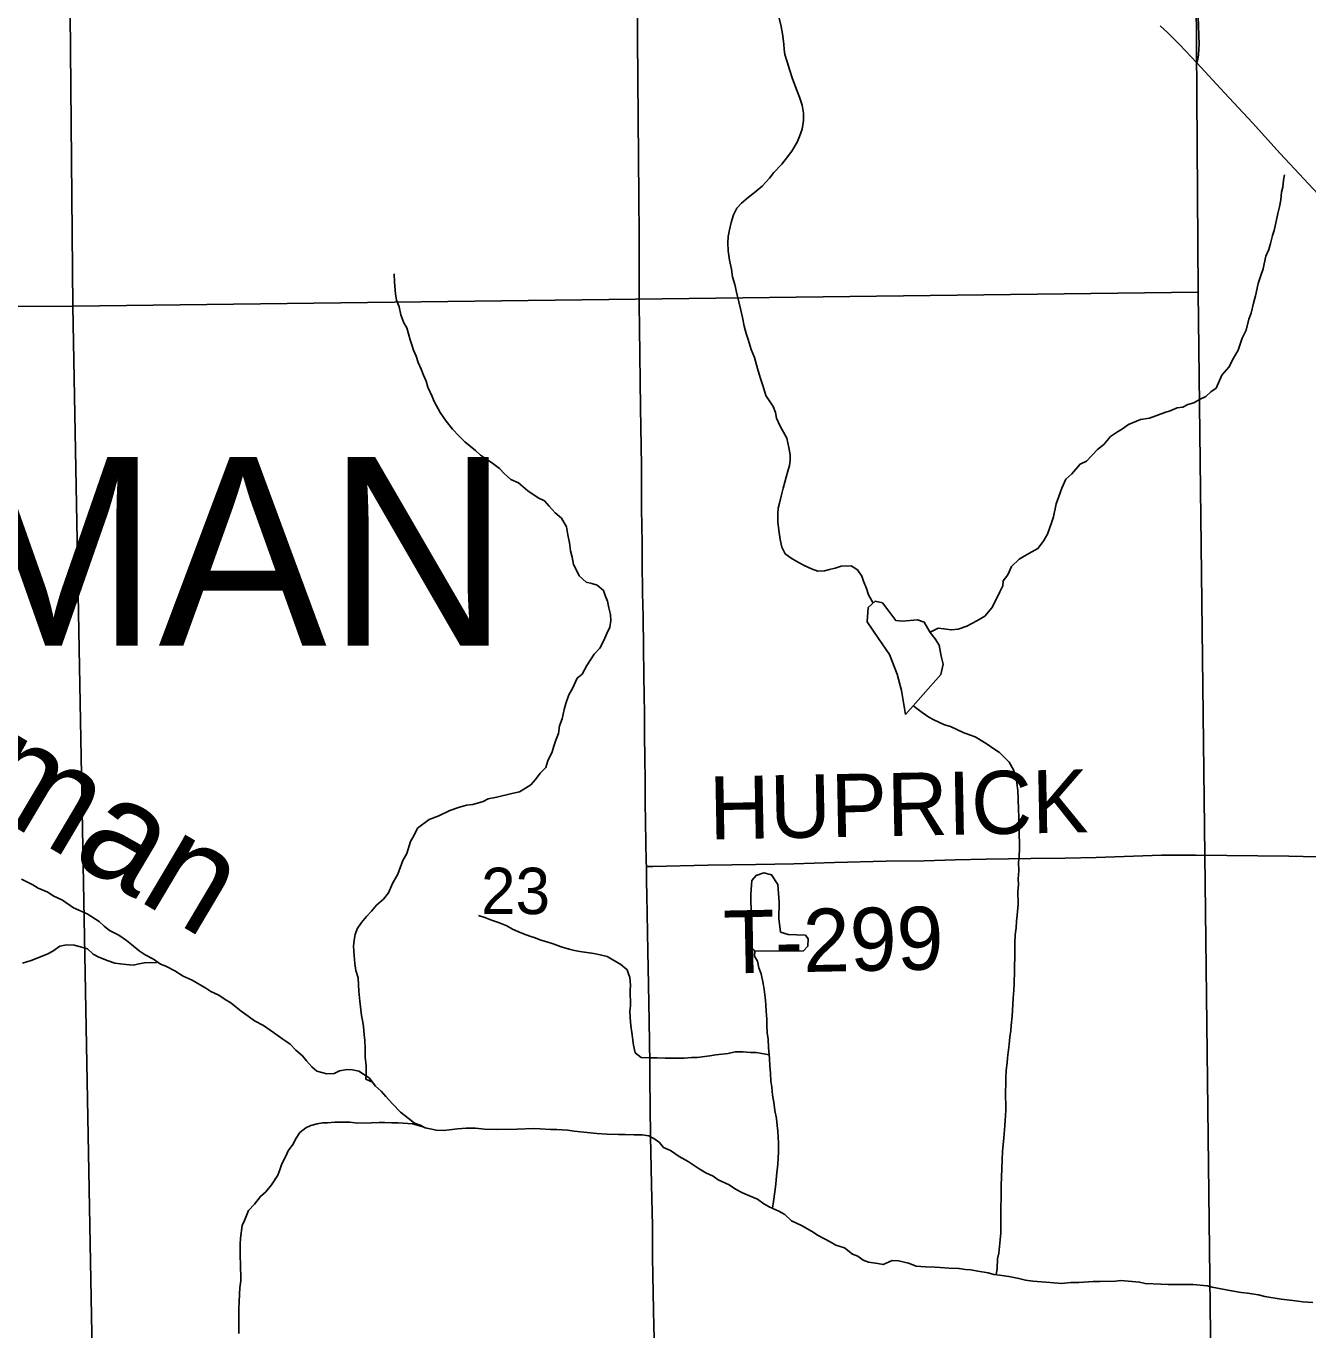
# Model space of a CAD drawing. Extents: x 1985906 to 2360102, y 891258 to 1222054.
# Drawn here: x 2193350 to 2199455, y 1037523 to 1043732 of the extents above; entities that cross this region are included whole.
import ezdxf

# ---------------------------------------------------------------- set-up
doc = ezdxf.new("R2010")
doc.units = 0
for name, color, linetype in [('GM_X_County_Road', 7, 'Continuous'), ('GM_X_Minor_Lake', 7, 'Continuous'), ('GM_X_Minor_River', 7, 'Continuous'), ('GM_X_Minor_River_Text', 7, 'Continuous'), ('GM_X_Section', 7, 'Continuous'), ('GM_X_Section_Text', 7, 'Continuous'), ('GM_X_Township_Road', 7, 'Continuous'), ('GM_X_Township_Road_Text', 7, 'Continuous'), ('GM_X_Township_Text', 7, 'Continuous')]:
    doc.layers.add(name, color=color, linetype=linetype)

msp = doc.modelspace()

# ---------------------------------------------------------------- linework, layer by layer
at = {"layer": 'GM_X_County_Road'}
for points in [[(2196304.1, 1039728.9), (2196303.7, 1039749.6), (2196299.1, 1040035.6), (2196298.4, 1040101.3), (2196297.7, 1040166.4), (2196297.1, 1040220.1), (2196296.6, 1040272.7), (2196295.9, 1040328.5), (2196295, 1040411.7), (2196295, 1040443.5), (2196295, 1040459.7), (2196294.7, 1040492.4), (2196294.2, 1040508.9), (2196293.6, 1040541.7), (2196291.9, 1040640), (2196290.3, 1040771.2), (2196288.2, 1040918.8), (2196286.1, 1041032.8), (2196284.8, 1041178.3), (2196283.9, 1041276.5), (2196283, 1041342.2), (2196281.7, 1041440.5), (2196280.5, 1041637.3), (2196276.3, 1041916.1), (2196271.9, 1042293.2), (2196270.5, 1042407.9), (2196270.4, 1042489.9), (2196269.8, 1042735.9), (2196268.5, 1042916.4), (2196264.4, 1043293.6), (2196262.3, 1043670.9), (2196261, 1043884.1)], [(2198750.9, 1043733.5), (2198787.3, 1043700.3), (2198845.1, 1043642.3), (2198926.1, 1043556.7)], [(2198926.1, 1043556.7), (2199057.1, 1043414.5), (2199191.1, 1043270.4), (2199323.7, 1043125.2), (2199414.2, 1043028.8), (2199547.6, 1042883.9)], [(2196349.8, 1036916), (2196349.2, 1036969.2), (2196346.8, 1037133.2), (2196342.5, 1037428.4), (2196340.1, 1037540.1), (2196338.5, 1037616.1), (2196334.8, 1037784.4), (2196334.2, 1037867.7), (2196332.9, 1038018.7), (2196329, 1038215.5), (2196324.1, 1038445.6), (2196321.2, 1038722.2), (2196320.2, 1038793.6), (2196317.5, 1038993.1), (2196313.9, 1039166.1), (2196311.3, 1039326), (2196307, 1039592.5), (2196305.6, 1039657.9), (2196304.1, 1039728.9)]]:
    msp.add_lwpolyline(points, dxfattribs=at)
at = {"layer": 'GM_X_Minor_Lake'}
for points in [[(2197706.9, 1040643.6), (2197718.4, 1040693.8), (2197707.9, 1040731.8), (2197699.3, 1040783.8), (2197679, 1040813.6), (2197656.6, 1040843.4), (2197628, 1040893.2), (2197595.9, 1040904.9), (2197523.8, 1040898.1), (2197491.8, 1040901.8), (2197459.2, 1040945.5), (2197428.8, 1040985.2), (2197394.6, 1040992.9), (2197360.9, 1040962.5), (2197355.7, 1040894.3), (2197410.6, 1040814.7), (2197461.5, 1040739.2), (2197498.6, 1040645.4), (2197519.5, 1040567.4), (2197538.8, 1040453.4)], [(2197538.8, 1040453.4), (2197706.9, 1040643.6)], [(2197052.7, 1039328.2), (2197072.5, 1039350.5), (2197074.2, 1039384.5), (2197061.9, 1039402.4), (2196979.8, 1039405.6), (2196943.6, 1039417.2), (2196934.9, 1039481.2), (2196936, 1039557.4), (2196931.1, 1039643.5), (2196900.5, 1039689.2), (2196864.4, 1039698.9), (2196826.5, 1039686.4), (2196806.7, 1039662.2), (2196801.4, 1039598), (2196802.6, 1039491.8), (2196789.4, 1039415.5), (2196788, 1039363.4), (2196822.5, 1039325.7)], [(2196822.5, 1039325.7), (2197052.7, 1039328.2)]]:
    msp.add_lwpolyline(points, dxfattribs=at)
at = {"layer": 'GM_X_Minor_River'}
for points in [[(2196941.2, 1041287.2), (2196934.9, 1041331.3), (2196930.7, 1041371.4), (2196930.5, 1041409.5), (2196932.3, 1041435.6), (2196938.2, 1041459.7), (2196946.1, 1041493.8), (2196955.9, 1041532), (2196963.8, 1041560.1), (2196969.7, 1041584.2), (2196977.6, 1041612.3), (2196985.5, 1041638.5), (2196989.4, 1041662.6), (2196989.2, 1041690.6), (2196983, 1041724.7), (2196972.7, 1041768.8), (2196942.2, 1041826.8), (2196923.9, 1041864.8), (2196919.7, 1041890.9), (2196907.5, 1041920.9), (2196873, 1041972.8), (2196860.8, 1042014.9), (2196846.4, 1042058.9), (2196834.1, 1042101), (2196819.8, 1042153.1), (2196803.5, 1042191.1), (2196789.2, 1042239.2), (2196779, 1042267.2), (2196770.7, 1042303.2), (2196762.5, 1042343.3), (2196754.2, 1042379.4), (2196743.9, 1042419.4), (2196733.6, 1042465.5), (2196725.4, 1042501.6), (2196715.1, 1042537.6), (2196708.9, 1042573.7), (2196700.6, 1042617.8), (2196694.3, 1042661.9), (2196692.1, 1042700), (2196694, 1042730.1), (2196699.8, 1042762.2), (2196707.7, 1042796.4), (2196719.5, 1042832.5), (2196735.4, 1042864.7), (2196757.4, 1042888.9), (2196791.4, 1042917.2), (2196817.4, 1042937.4), (2196855.4, 1042969.7), (2196891.4, 1043008), (2196911.4, 1043034.2), (2196949.3, 1043074.5), (2196971.3, 1043102.7), (2196997.2, 1043136.9), (2197023.1, 1043179.2), (2197033, 1043205.4), (2197046.9, 1043241.5), (2197052.7, 1043281.7), (2197052.5, 1043317.8), (2197046.2, 1043355.9), (2197034, 1043393.9), (2197019.7, 1043429.9), (2196999.3, 1043486), (2196987, 1043520), (2196974.7, 1043562.1), (2196964.5, 1043596.1), (2196960.3, 1043620.2), (2196958.2, 1043646.2), (2196951.9, 1043694.4), (2196945.7, 1043730.4), (2196935.4, 1043776.5)], [(2197655.4, 1040845.5), (2197693.3, 1040864.1), (2197721.4, 1040862.2), (2197755.6, 1040856.4), (2197789.7, 1040860.6), (2197829.9, 1040874.9), (2197878, 1040899.2), (2197916, 1040921.5), (2197950, 1040961.8), (2197965.9, 1040992), (2197987.7, 1041038.2), (2198001.7, 1041066.4), (2198003.5, 1041090.5), (2198025.5, 1041118.7), (2198043.3, 1041158.9), (2198079.3, 1041193.2), (2198103.4, 1041207.4), (2198139.4, 1041227.6), (2198169.5, 1041243.8), (2198193.4, 1041278.1), (2198215.3, 1041312.3), (2198233.1, 1041366.5), (2198243, 1041394.7), (2198256.7, 1041457), (2198268.6, 1041491.1), (2198282.5, 1041531.3), (2198302.3, 1041573.5), (2198330.3, 1041599.8), (2198370.3, 1041646.1), (2198400.3, 1041660.3), (2198452.3, 1041714.8), (2198482.3, 1041739), (2198514.2, 1041777.3), (2198548.3, 1041799.6), (2198572.3, 1041813.7), (2198600.3, 1041834), (2198658.5, 1041858.3), (2198700.7, 1041864.6), (2198772.9, 1041891.1), (2198799, 1041899.2), (2198833, 1041913.5), (2198859.2, 1041917.6), (2198883.2, 1041929.8), (2198911.3, 1041938), (2198939.4, 1041954.2), (2198969.4, 1041968.4), (2198993.4, 1041990.6), (2199017.4, 1042006.8), (2199045.2, 1042069.1), (2199079.2, 1042107.4), (2199101.1, 1042149.7), (2199123, 1042187.9), (2199142.7, 1042246.2), (2199160.6, 1042284.4), (2199174.4, 1042336.6), (2199184.3, 1042364.8), (2199196.1, 1042412.9), (2199205.9, 1042447.1), (2199217.7, 1042505.3), (2199229.5, 1042539.5), (2199241.4, 1042575.7), (2199247.3, 1042599.8), (2199255.1, 1042635.9), (2199269, 1042668.1), (2199276.9, 1042696.2), (2199286.7, 1042734.4), (2199294.6, 1042758.5), (2199300.5, 1042786.6), (2199312.3, 1042838.8), (2199320.1, 1042871), (2199326, 1042905.1), (2199329.8, 1042941.2), (2199335.7, 1042965.3), (2199339.5, 1042997.5), (2199343.4, 1043023.6)], [(2195439.2, 1041752.3), (2195410.9, 1041780.2), (2195380.6, 1041812.1), (2195350.2, 1041850.1), (2195321.8, 1041892), (2195293.4, 1041944), (2195283.2, 1041968.1), (2195262.9, 1042012.1), (2195254.7, 1042040.1), (2195242.4, 1042070.1), (2195232.2, 1042098.2), (2195218, 1042130.2), (2195207.8, 1042160.2), (2195195.6, 1042188.2), (2195187.4, 1042214.3), (2195179.2, 1042238.3), (2195162.8, 1042294.3), (2195148.6, 1042318.3), (2195134.3, 1042356.4), (2195126.1, 1042394.4), (2195113.8, 1042426.5), (2195109.6, 1042456.5), (2195105.3, 1042512.7), (2195103.1, 1042552.8)], [(2194956.3, 1038967), (2194954.1, 1038987.5), (2194947.9, 1039019.5), (2194939.5, 1039087.7), (2194935.2, 1039135.8), (2194933, 1039165.9), (2194930.8, 1039200), (2194920.6, 1039234), (2194916.4, 1039268.1), (2194912.1, 1039306.2), (2194909.9, 1039350.3), (2194911.7, 1039378.4), (2194917.6, 1039406.5), (2194927.5, 1039432.6), (2194947.5, 1039462.8), (2194971.4, 1039491), (2194995.4, 1039517.2), (2195019.3, 1039545.5), (2195051.4, 1039573.7), (2195075.3, 1039603.9), (2195095.1, 1039648.2), (2195121, 1039692.5), (2195144.8, 1039758.8), (2195162.7, 1039791), (2195180.5, 1039849.2), (2195198.4, 1039879.4), (2195214.3, 1039911.6), (2195270.3, 1039954.1), (2195316.5, 1039970.4), (2195368.6, 1039996.7), (2195408.7, 1040011), (2195446.8, 1040021.2), (2195476.9, 1040025.4), (2195527.1, 1040039.7), (2195551.2, 1040051.9), (2195591.3, 1040060.1), (2195663.6, 1040076.6), (2195699.7, 1040084.8), (2195727.8, 1040103), (2195753.8, 1040119.2), (2195775.8, 1040143.4), (2195797.7, 1040173.6), (2195825.7, 1040201.8), (2195835.6, 1040232), (2195855.4, 1040276.2), (2195863.3, 1040302.3), (2195873.2, 1040330.5), (2195885.1, 1040362.7), (2195890.9, 1040398.8), (2195902.8, 1040432.9), (2195912.6, 1040477.1), (2195920.5, 1040505.3), (2195934.3, 1040547.5), (2195952.2, 1040577.7), (2195974.1, 1040625.9), (2195998.1, 1040646.1), (2196020, 1040686.3), (2196055.8, 1040740.7), (2196081.8, 1040768.9), (2196101.7, 1040805.2), (2196115.6, 1040839.3), (2196129.5, 1040869.5), (2196135.3, 1040901.6), (2196133.2, 1040929.7), (2196125, 1040961.7), (2196118.8, 1040993.8), (2196108.6, 1041019.8), (2196100.4, 1041043.8), (2196070.1, 1041069.8), (2196043.9, 1041077.6), (2196017.8, 1041083.5), (2195983.4, 1041113.4), (2195973.2, 1041137.4), (2195957, 1041167.4), (2195950.8, 1041203.5), (2195942.6, 1041233.5), (2195938.3, 1041271.6), (2195930.1, 1041309.7), (2195923.8, 1041347.8), (2195899.5, 1041387.8), (2195869.2, 1041413.7), (2195840.9, 1041445.6), (2195818.6, 1041471.5), (2195788.4, 1041485.4), (2195740, 1041519.2), (2195695.5, 1041557.1), (2195659.3, 1041573), (2195627, 1041600.9), (2195604.7, 1041624.8), (2195572.4, 1041648.7), (2195538.1, 1041672.6), (2195513.9, 1041688.5), (2195489.7, 1041710.4), (2195439.2, 1041752.3)], [(2197384.3, 1040983.5), (2197362.7, 1041022.7), (2197352.5, 1041052.8), (2197338.3, 1041088.8), (2197330.1, 1041112.8), (2197309.8, 1041142.8), (2197279.6, 1041160.7), (2197231.3, 1041160.4), (2197203.3, 1041150.2), (2197177.2, 1041144.1), (2197153.1, 1041137.9), (2197120.9, 1041135.7), (2197090.7, 1041147.6), (2197056.5, 1041163.5), (2197020.2, 1041181.3), (2196994, 1041197.2), (2196965.7, 1041219.1), (2196949.4, 1041251.1), (2196941.2, 1041287.2)], [(2198074.4, 1039551.2), (2198074.1, 1039608.5), (2198075.9, 1039644.6), (2198075.8, 1039670.7), (2198077.6, 1039708.8), (2198077.3, 1039750.9), (2198079.2, 1039775), (2198081, 1039815.2), (2198080.5, 1039905.4), (2198078.3, 1039939.5), (2198078.1, 1039967.6), (2198075.9, 1039999.7), (2198075.6, 1040051.8), (2198073.4, 1040091.9), (2198069.2, 1040126), (2198065, 1040152), (2198052.8, 1040190.1), (2198032.5, 1040226.1), (2197986, 1040272), (2197959.7, 1040289.9), (2197923.4, 1040315.8), (2197871, 1040347.6), (2197842.8, 1040357.4), (2197812.6, 1040367.3), (2197752.1, 1040397), (2197724, 1040404.9), (2197673.6, 1040428.7), (2197649.4, 1040440.6), (2197617.1, 1040462.5), (2197586.8, 1040486.4), (2197575.9, 1040495.4)], [(2193328.3, 1039668.5), (2193382.7, 1039642.7), (2193406.9, 1039626.8), (2193453.2, 1039607), (2193479.5, 1039589.1), (2193523.8, 1039569.3), (2193576.3, 1039533.5), (2193640.7, 1039503.8), (2193697.2, 1039467.9), (2193721.5, 1039446), (2193747.7, 1039424.1), (2193792.1, 1039402.3), (2193828.4, 1039376.4), (2193852.6, 1039358.5), (2193888.9, 1039328.6), (2193917.2, 1039308.7), (2193957.5, 1039288.9), (2193989.8, 1039265), (2194016, 1039255.1), (2194058.3, 1039233.2), (2194098.7, 1039207.4), (2194141, 1039187.6), (2194205.5, 1039149.8), (2194229.7, 1039133.9), (2194268, 1039116.1), (2194298.3, 1039096.2), (2194324.5, 1039080.3), (2194350.7, 1039060.3), (2194375, 1039040.4), (2194407.2, 1039016.5), (2194437.5, 1038994.6), (2194479.9, 1038972.8), (2194528.3, 1038939), (2194572.7, 1038907.1), (2194591.4, 1038894.1)], [(2197969.5, 1037785.1), (2197975.6, 1037814.7), (2197977.3, 1037860.8), (2197983.2, 1037888.9), (2197988.9, 1037951.2), (2197992.7, 1037985.3), (2197992, 1038113.7), (2197993.8, 1038145.8), (2197993.5, 1038205.9), (2197995.2, 1038254.1), (2197997, 1038288.2), (2197998.8, 1038334.3), (2198000.6, 1038372.5), (2198006.3, 1038436.7), (2198010.1, 1038474.8), (2198013.8, 1038519), (2198015.6, 1038569.1), (2198015.1, 1038661.4), (2198016.9, 1038689.5), (2198016.7, 1038721.6), (2198018.5, 1038759.7), (2198022.4, 1038793.8), (2198024.2, 1038817.9), (2198031.9, 1038882.1), (2198035.7, 1038916.2), (2198039.6, 1038948.4), (2198041.5, 1038972.4), (2198047.2, 1039016.6), (2198048.9, 1039072.8), (2198050.8, 1039102.9), (2198054.6, 1039141), (2198056.4, 1039169.1), (2198058.1, 1039235.3), (2198057.9, 1039261.4), (2198059.8, 1039291.5), (2198059.4, 1039363.7), (2198061.2, 1039403.8), (2198065, 1039437.9), (2198066.8, 1039470), (2198070.7, 1039498.2), (2198074.4, 1039550.3), (2198074.4, 1039551.2)], [(2196219.1, 1039219.1), (2196213, 1039237.2), (2196182.7, 1039263), (2196118.1, 1039300.8), (2196083.9, 1039308.6), (2196053.7, 1039314.5), (2195987.4, 1039324.2), (2195961.2, 1039330), (2195937.1, 1039335.9), (2195898.8, 1039347.7), (2195860.5, 1039361.6), (2195830.3, 1039371.4), (2195802.1, 1039379.3), (2195774, 1039389.2), (2195749.8, 1039397.1), (2195719.6, 1039408.9), (2195691.4, 1039420.8), (2195667.2, 1039430.7), (2195639, 1039446.6), (2195600.7, 1039462.4), (2195566.5, 1039474.3), (2195534.2, 1039486.1), (2195504, 1039496)], [(2193971.7, 1039270.9), (2193945.5, 1039272.8), (2193913.4, 1039270.6), (2193887.3, 1039266.4), (2193861.2, 1039260.2), (2193827, 1039262.1), (2193798.8, 1039265.9), (2193772.7, 1039269.8), (2193740.5, 1039279.6), (2193696.2, 1039297.4), (2193670, 1039311.3), (2193641.7, 1039337.3), (2193609.5, 1039347.1), (2193579.3, 1039355), (2193543.1, 1039356.8), (2193511, 1039350.6), (2193476.9, 1039326.3), (2193450.9, 1039312.1), (2193374.7, 1039281.6), (2193332.5, 1039269.3)], [(2196905, 1038101.8), (2196910.5, 1038133.8), (2196916.3, 1038179.9), (2196920.1, 1038216), (2196923.9, 1038256.2), (2196929.6, 1038312.4), (2196931.5, 1038340.5), (2196933.3, 1038370.6), (2196933.1, 1038412.7), (2196930.8, 1038468.8), (2196926.6, 1038496.9), (2196924.4, 1038529), (2196916.2, 1038567), (2196911.9, 1038607.1), (2196905.7, 1038641.2), (2196901.5, 1038679.3), (2196897.3, 1038707.4), (2196895.1, 1038745.5), (2196892.9, 1038779.5), (2196890.6, 1038815.6), (2196886.3, 1038867.8), (2196884.1, 1038907.9), (2196879.9, 1038937.9), (2196877.7, 1038974), (2196877.5, 1039002.1), (2196875.3, 1039040.2), (2196873.2, 1039068.3), (2196871, 1039092.3), (2196864.7, 1039144.5), (2196860.5, 1039172.5), (2196850.2, 1039218.6), (2196840, 1039246.6), (2196833.8, 1039278.7), (2196819.6, 1039302.7), (2196821.6, 1039326.7)], [(2196889.2, 1038833.4), (2196828.2, 1038843.4), (2196800.1, 1038843.2), (2196765.9, 1038847), (2196727.7, 1038846.8), (2196693.5, 1038838.6), (2196635.3, 1038832.3), (2196607.2, 1038828.1), (2196546.9, 1038819.8), (2196518.8, 1038819.6), (2196484.6, 1038817.4), (2196394.2, 1038816.9), (2196356, 1038818.7), (2196321.8, 1038818.5), (2196279.6, 1038820.3), (2196251.3, 1038842.2), (2196243.1, 1038878.2), (2196234.7, 1038938.4), (2196230.5, 1038970.5), (2196226.3, 1039010.5), (2196226.1, 1039040.6), (2196228, 1039066.7), (2196227.6, 1039140.9), (2196229.4, 1039165), (2196225.2, 1039201.1), (2196219.1, 1039219.1)], [(2194999.5, 1038702.2), (2194967.7, 1038716.8), (2194969.6, 1038742.8), (2194969.3, 1038780.9), (2194965.1, 1038821), (2194964.9, 1038863.2), (2194962.6, 1038901.3), (2194960.5, 1038927.3), (2194956.3, 1038967)], [(2194591.4, 1038894.1), (2194607, 1038883.2), (2194635.3, 1038855.3), (2194665.6, 1038827.4), (2194685.8, 1038803.4), (2194710.1, 1038775.5), (2194734.3, 1038755.6), (2194782.6, 1038741.8), (2194816.8, 1038744), (2194842.9, 1038756.2), (2194879, 1038762.4), (2194905.1, 1038760.5), (2194935.3, 1038754.7), (2194983.7, 1038722.8), (2195014.1, 1038682.9), (2195040.4, 1038659), (2195062.6, 1038635), (2195095, 1038599.1), (2195133.4, 1038559.2), (2195169.7, 1038531.3), (2195200, 1038507.4), (2195226.2, 1038497.5), (2195250.4, 1038485.6), (2195274.5, 1038479.7), (2195302.7, 1038473.9), (2195336.9, 1038472.1)], [(2195241.5, 1038490), (2195190, 1038503.3), (2195145.7, 1038507.1), (2195121.6, 1038509), (2195091.5, 1038508.8), (2195059.3, 1038510.6), (2195031.2, 1038510.5), (2194995, 1038508.3), (2194930.7, 1038507.9), (2194892.5, 1038511.7), (2194820.1, 1038511.3), (2194785.9, 1038509.1), (2194761.8, 1038509), (2194735.7, 1038504.8), (2194705.6, 1038496.7), (2194681.6, 1038484.5), (2194653.5, 1038462.3), (2194635.6, 1038436.1), (2194619.7, 1038405.9), (2194597.7, 1038375.7), (2194585.8, 1038347.5), (2194568, 1038313.3), (2194558.1, 1038285.2), (2194548.2, 1038259.1), (2194518.3, 1038212.8), (2194492.3, 1038180.5), (2194466.3, 1038158.3), (2194438.4, 1038122.1), (2194408.4, 1038091.8), (2194390.6, 1038043.6), (2194378.6, 1038019.4), (2194370.9, 1037959.2), (2194369.1, 1037931.1), (2194369.4, 1037866.9), (2194371.6, 1037842.9), (2194372.1, 1037756.6), (2194368.2, 1037722.5), (2194366.4, 1037692.4), (2194364.6, 1037656.3), (2194362.8, 1037624.2), (2194363, 1037576.1), (2194363.2, 1037552), (2194363.4, 1037505.8)], [(2195336.9, 1038472.1), (2195367, 1038476.2), (2195405.2, 1038480.5), (2195445.4, 1038482.7), (2195489.6, 1038482.9), (2195533.8, 1038479.2), (2195590.1, 1038477.5), (2195688.6, 1038478), (2195766.9, 1038482.5), (2195799.1, 1038480.6), (2195847.4, 1038476.9), (2195877.5, 1038477.1), (2195927.8, 1038473.3), (2195960, 1038469.5), (2196068.6, 1038458), (2196116.8, 1038454.3), (2196171.1, 1038452.6), (2196203.3, 1038452.8), (2196245.5, 1038451), (2196283.7, 1038451.2), (2196315.9, 1038447.4), (2196340, 1038433.5), (2196366.3, 1038415.6), (2196386.5, 1038391.6), (2196418.8, 1038377.8), (2196461.1, 1038347.9), (2196503.5, 1038324.1), (2196527.7, 1038308.1), (2196555.9, 1038290.2), (2196588.2, 1038270.4), (2196622.4, 1038254.5), (2196646.7, 1038236.6), (2196699, 1038212.8), (2196729.3, 1038192.9), (2196761.6, 1038175), (2196795.8, 1038161.2), (2196834.1, 1038145.4), (2196864.4, 1038123.5), (2196892.6, 1038107.6), (2196934.9, 1038087.8), (2196963.1, 1038071.8), (2196995.5, 1038041.9), (2197043.8, 1038020.2), (2197090.2, 1037992.3), (2197122.5, 1037972.4), (2197178.9, 1037942.7), (2197207.1, 1037926.8), (2197247.4, 1037913), (2197285.8, 1037883.1), (2197312, 1037873.2), (2197336.2, 1037855.3), (2197362.4, 1037845.4), (2197406.6, 1037839.6), (2197432.8, 1037833.8), (2197474.9, 1037854), (2197505, 1037852.2), (2197553.3, 1037840.4), (2197589.6, 1037826.6), (2197633.8, 1037822.8), (2197678, 1037821.1), (2197704.2, 1037819.2), (2197746.4, 1037817.4), (2197792.6, 1037815.7), (2197824.8, 1037809.8), (2197849, 1037808), (2197883.2, 1037802.1), (2197931.4, 1037794.4), (2197959.6, 1037786.5), (2197985.8, 1037782.7), (2198030, 1037776.9), (2198078.3, 1037767.1), (2198110.5, 1037759.3), (2198144.7, 1037755.4), (2198227.2, 1037747.9), (2198281.5, 1037744.2), (2198325.6, 1037748.4), (2198363.8, 1037748.6), (2198432.1, 1037753), (2198466.3, 1037753.2), (2198538.7, 1037755.6), (2198564.8, 1037757.8), (2198653.3, 1037750.2), (2198679.4, 1037744.4), (2198753.8, 1037740.8), (2198790, 1037739), (2198906.6, 1037739.6), (2198974.9, 1037731.9), (2198999.1, 1037726.1), (2199091.6, 1037708.5), (2199137.9, 1037700.8), (2199168.1, 1037696.9), (2199220.4, 1037689.2), (2199250.6, 1037681.3), (2199327, 1037669.7), (2199383.3, 1037662), (2199431.6, 1037656.2), (2199477.8, 1037652.5)]]:
    msp.add_lwpolyline(points, dxfattribs=at)
at = {"layer": 'GM_X_Section'}
for points in [[(2193522.5, 1047799.2), (2198895.8, 1047853.7), (2198932.3, 1042464.4), (2193573.2, 1042398)], [(2193522.5, 1047799.2), (2193573.2, 1042398), (2188237.5, 1042391.8), (2188145, 1047770.6)], [(2198932.3, 1042464.4), (2198997.8, 1036967.2), (2193674.7, 1036903.2), (2193573.2, 1042398)], [(2188237.5, 1042391.8), (2193573.2, 1042398), (2193674.7, 1036903.2), (2188401.5, 1036863.6)]]:
    msp.add_lwpolyline(points, close=True, dxfattribs=at)
at = {"layer": 'GM_X_Township_Road'}
for points in [[(2198926.1, 1043556.7), (2198930.4, 1043573.9), (2198934.1, 1043595.4), (2198937, 1043645.3), (2198933.1, 1043776.1), (2198929.2, 1044037.4), (2198926.2, 1044218.4), (2198922.9, 1044546.6), (2198918.7, 1044793), (2198918.9, 1045170.8), (2198920.5, 1045400.6), (2198920, 1045695.6)], [(2196304.1, 1039728.9), (2196334.5, 1039729.6), (2196596.8, 1039735.7), (2196826.2, 1039739.3), (2197006.2, 1039743), (2197200.7, 1039749.1), (2197446.5, 1039754.7), (2197626.9, 1039756.6), (2197774.5, 1039760.9), (2197922.1, 1039763.9), (2198135.2, 1039767), (2198299.2, 1039769.8), (2198446.8, 1039773), (2198757.5, 1039783.2), (2198921.4, 1039782.9), (2199364.4, 1039778.6), (2199708.9, 1039771.4)]]:
    msp.add_lwpolyline(points, dxfattribs=at)

# ---------------------------------------------------------------- texts
at = {"layer": 'GM_X_Minor_River_Text'}
msp.add_text('Newman', height=500.17, rotation=329.31648, dxfattribs=at).set_placement((2191923.4, 1040730.9))
at = {"layer": 'GM_X_Section_Text'}
msp.add_text('23', height=221, rotation=0.00001, dxfattribs=at).set_placement((2195516.8, 1039502.8))
at = {"layer": 'GM_X_Township_Road_Text'}
for s, rotation, p in [('HUPRICK', 1.0928, (2196605.8, 1039858.2)), ('T-299', 1.12787, (2196674.2, 1039219.4))]:
    msp.add_text(s, height=300, rotation=rotation, dxfattribs=at).set_placement(p)
at = {"layer": 'GM_X_Township_Text'}
msp.add_text('BAUGHMAN', height=900, rotation=0.00001, dxfattribs=at).set_placement((2188697.5, 1040780.5))

doc.saveas('drawing.dxf')
